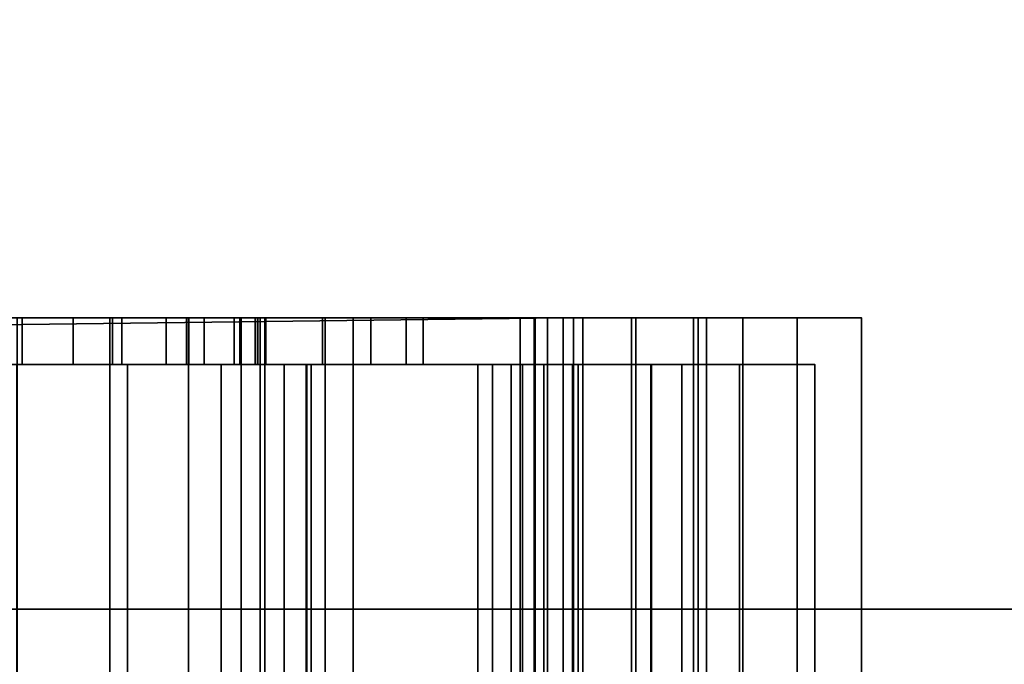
# Model space of a CAD drawing. Header units: millimetres. Extents: x -603 to 3703, y -121 to 193.
# Tile 351 of 656: x 1084 to 1105, y -19 to -5. Entities that reach past the tile are written whole.
import ezdxf

# ---------------------------------------------------------------- set-up
doc = ezdxf.new("R2010")
doc.units = ezdxf.units.MM
doc.layers.add('152', color=7, linetype='Continuous', true_color=0xffffff)

# ---------------------------------------------------------------- blocks, each defined once
blk = doc.blocks.new('UG_SURFACE_061')
at = {"layer": '152', "color": 35, "linetype": 'Continuous', "lineweight": 35}
for points in [[(1029, -34, 2019), (1971, -34, 2019), (1971, 0, 2019), (1029, 0, 2019)], [(1029, -34), (1029, -2), (1971, -2), (1971, -34)]]:
    blk.add_3dface(points, dxfattribs=at)
blk = doc.blocks.new('UG_SURFACE_062')
at = {"layer": '152', "color": 252, "linetype": 'Continuous', "lineweight": 35}
for points in [[(1034.7, -12.5, 1411), (1032, -12.5, 1411), (1032, -11.75, 1411), (1095.6, -11.75, 1411)], [(1082.066, -11.75, 1416.331), (1084, -11.75, 1415.947), (1095.6, -11.75, 1411), (1032, -11.75, 1411)], [(1095.6, -11.75, 1411), (1095.6, -27.25, 1411), (1034.7, -26.5, 1411), (1034.7, -12.5, 1411)], [(1091.1, -27.25, 1506.1), (1091.1, -11.75, 1506.1), (1042.3, -11.75, 1506.1), (1042.3, -27.25, 1506.1)], [(1042.3, -11.75, 1506.1), (1091.1, -11.75, 1506.1), (1084, -11.75, 1449.65), (1080.476, -11.75, 1448.9)], [(1070.425, -11.75, 967), (1090.5, -11.75, 967), (1090.5, -27.25, 967), (1070.425, -27.25, 967)], [(1098.5, -11.75, 1033.95), (1070.425, -11.75, 1033.95), (1082.909, -11.75, 1062.365), (1085.092, -11.75, 1062.365)], [(1090.5, -11.75, 967), (1070.425, -11.75, 967), (1082.066, -11.75, 972.331), (1084, -11.75, 971.947)], [(1070.425, -11.75, 1033.95), (1084, -11.75, 1005.65), (1080.476, -11.75, 1004.9)], [(1087.524, -11.75, 1004.9), (1084, -11.75, 1005.65), (1070.425, -11.75, 1033.95), (1098.5, -11.75, 1033.95)], [(1079, -11.75, 1084), (1084, -11.75, 1072.75), (1081.865, -11.75, 1072.296)], [(1086.135, -11.75, 1072.296), (1084, -11.75, 1072.75), (1079, -11.75, 1084), (1089, -11.75, 1084)], [(1083.887, -11.75, 1126.8), (1085.875, -11.75, 1127.19), (1089, -11.75, 1094), (1079, -11.75, 1094)], [(1089, -12.75, 1094), (1079, -12.75, 1094), (1079, -11.75, 1094), (1089, -11.75, 1094)], [(1079, -12.75, 1084), (1089, -12.75, 1084), (1089, -11.75, 1084), (1079, -11.75, 1084)], [(1080.476, -12.75, 1448.9), (1080.476, -11.75, 1448.9), (1084, -11.75, 1449.65), (1084, -12.75, 1449.65)], [(1080.476, -12.75, 1004.9), (1080.476, -11.75, 1004.9), (1084, -11.75, 1005.65), (1084, -12.75, 1005.65)], [(1081.865, -12.75, 1072.296), (1081.865, -11.75, 1072.296), (1084, -11.75, 1072.75), (1084, -12.75, 1072.75)], [(1084, -12.75, 1415.947), (1084, -11.75, 1415.947), (1082.066, -11.75, 1416.331), (1082.066, -12.75, 1416.331)], [(1084, -12.75, 971.947), (1084, -11.75, 971.947), (1082.066, -11.75, 972.331), (1082.066, -12.75, 972.331)], [(1085.092, -12.75, 1062.365), (1085.092, -11.75, 1062.365), (1082.909, -11.75, 1062.365), (1082.909, -12.75, 1062.365)], [(1085.875, -27.25, 1127.19), (1085.875, -11.75, 1127.19), (1083.887, -11.75, 1126.8), (1083.887, -27.25, 1126.8)], [(1095.6, -11.75, 1411), (1084, -11.75, 1415.947), (1085.934, -11.75, 1416.331)], [(1087.524, -11.75, 1448.9), (1084, -11.75, 1449.65), (1091.1, -11.75, 1506.1), (1091.1, -11.75, 1504.6)], [(1084, -12.75, 1449.65), (1084, -11.75, 1449.65), (1087.524, -11.75, 1448.9), (1087.524, -12.75, 1448.9)], [(1085.934, -12.75, 1416.331), (1085.934, -11.75, 1416.331), (1084, -11.75, 1415.947), (1084, -12.75, 1415.947)], [(1084, -11.75, 971.947), (1085.934, -11.75, 972.331), (1090.5, -11.75, 967)], [(1084, -12.75, 1005.65), (1084, -11.75, 1005.65), (1087.524, -11.75, 1004.9), (1087.524, -12.75, 1004.9)], [(1085.934, -12.75, 972.331), (1085.934, -11.75, 972.331), (1084, -11.75, 971.947), (1084, -12.75, 971.947)], [(1084, -12.75, 1072.75), (1084, -11.75, 1072.75), (1086.135, -11.75, 1072.296), (1086.135, -12.75, 1072.296)], [(1085.092, -11.75, 1062.365), (1087.086, -11.75, 1063.253), (1098.5, -11.75, 1033.95)], [(1087.086, -12.75, 1063.253), (1087.086, -11.75, 1063.253), (1085.092, -11.75, 1062.365), (1085.092, -12.75, 1062.365)], [(1087.563, -27.25, 1128.309), (1087.563, -11.75, 1128.309), (1085.875, -11.75, 1127.19), (1085.875, -27.25, 1127.19)], [(1089, -11.75, 1094), (1085.875, -11.75, 1127.19), (1087.563, -11.75, 1128.309)], [(1085.934, -11.75, 1416.331), (1087.573, -11.75, 1417.427), (1095.6, -11.75, 1411)], [(1087.573, -12.75, 1417.427), (1087.573, -11.75, 1417.427), (1085.934, -11.75, 1416.331), (1085.934, -12.75, 1416.331)], [(1085.934, -11.75, 972.331), (1087.573, -11.75, 973.427), (1090.5, -11.75, 967)], [(1087.573, -12.75, 973.427), (1087.573, -11.75, 973.427), (1085.934, -11.75, 972.331), (1085.934, -12.75, 972.331)], [(1089, -11.75, 1084), (1087.901, -11.75, 1071.013), (1086.135, -11.75, 1072.296)], [(1086.135, -12.75, 1072.296), (1086.135, -11.75, 1072.296), (1087.901, -11.75, 1071.013), (1087.901, -12.75, 1071.013)], [(1098.5, -11.75, 1033.95), (1087.086, -11.75, 1063.253), (1088.547, -11.75, 1064.875)], [(1088.547, -12.75, 1064.875), (1088.547, -11.75, 1064.875), (1087.086, -11.75, 1063.253), (1087.086, -12.75, 1063.253)], [(1091.1, -11.75, 1504.6), (1090.437, -11.75, 1446.778), (1087.524, -11.75, 1448.9)], [(1087.524, -12.75, 1448.9), (1087.524, -11.75, 1448.9), (1090.437, -11.75, 1446.778), (1090.437, -12.75, 1446.778)], [(1098.5, -11.75, 1033.95), (1090.437, -11.75, 1002.779), (1087.524, -11.75, 1004.9)], [(1087.524, -12.75, 1004.9), (1087.524, -11.75, 1004.9), (1090.437, -11.75, 1002.779), (1090.437, -12.75, 1002.779)], [(1088.695, -27.25, 1129.989), (1088.695, -11.75, 1129.989), (1087.563, -11.75, 1128.309), (1087.563, -27.25, 1128.309)], [(1087.563, -11.75, 1128.309), (1088.695, -11.75, 1129.989), (1089, -11.75, 1094)], [(1095.6, -11.75, 1411), (1087.573, -11.75, 1417.427), (1088.669, -11.75, 1419.066)], [(1088.669, -12.75, 1419.066), (1088.669, -11.75, 1419.066), (1087.573, -11.75, 1417.427), (1087.573, -12.75, 1417.427)], [(1090.5, -11.75, 967), (1087.573, -11.75, 973.427), (1088.669, -11.75, 975.066)], [(1088.669, -12.75, 975.066), (1088.669, -11.75, 975.066), (1087.573, -11.75, 973.427), (1087.573, -12.75, 973.427)], [(1089, -11.75, 1084), (1088.993, -11.75, 1069.122), (1087.901, -11.75, 1071.013)], [(1087.901, -12.75, 1071.013), (1087.901, -11.75, 1071.013), (1088.993, -11.75, 1069.122), (1088.993, -12.75, 1069.122)], [(1088.547, -11.75, 1064.875), (1089.221, -11.75, 1066.951), (1098.5, -11.75, 1033.95)], [(1089.221, -12.75, 1066.951), (1089.221, -11.75, 1066.951), (1088.547, -11.75, 1064.875), (1088.547, -12.75, 1064.875)], [(1088.669, -11.75, 1419.066), (1089.053, -11.75, 1421), (1098.674, -11.75, 1431.622), (1099.454, -11.75, 1430.454)], [(1088.669, -11.75, 1419.066), (1099.454, -11.75, 1430.454), (1100.622, -11.75, 1429.674), (1095.6, -11.75, 1411)], [(1089.053, -12.75, 1421), (1089.053, -11.75, 1421), (1088.669, -11.75, 1419.066), (1088.669, -12.75, 1419.066)], [(1088.669, -11.75, 975.066), (1096.025, -11.75, 986.525), (1097.161, -11.75, 985.766), (1090.5, -11.75, 967)], [(1088.669, -11.75, 975.066), (1095.266, -11.75, 987.661), (1096.025, -11.75, 986.525)], [(1095.266, -11.75, 987.661), (1088.669, -11.75, 975.066), (1089.053, -11.75, 977)], [(1089.053, -12.75, 977), (1089.053, -11.75, 977), (1088.669, -11.75, 975.066), (1088.669, -12.75, 975.066)], [(1089.1, -27.25, 1131.974), (1089.1, -11.75, 1131.974), (1088.695, -11.75, 1129.989), (1088.695, -27.25, 1129.989)], [(1098.5, -11.75, 1144), (1089, -11.75, 1094), (1088.695, -11.75, 1129.989), (1089.1, -11.75, 1131.974)], [(1089.221, -11.75, 1066.951), (1088.993, -11.75, 1069.122), (1089, -11.75, 1084), (1098.5, -11.75, 1033.95)], [(1088.993, -12.75, 1069.122), (1088.993, -11.75, 1069.122), (1089.221, -11.75, 1066.951), (1089.221, -12.75, 1066.951)], [(1098.5, -11.75, 1033.95), (1089, -11.75, 1084), (1095.822, -11.75, 1086.415), (1097.066, -11.75, 1085.682)], [(1089, -11.75, 1084), (1089, -11.75, 1094), (1094.681, -11.75, 1089), (1094.979, -11.75, 1087.587)], [(1089, -11.75, 1094), (1095.822, -11.75, 1091.585), (1094.979, -11.75, 1090.413)], [(1094.979, -11.75, 1087.587), (1095.822, -11.75, 1086.415), (1089, -11.75, 1084)], [(1097.066, -11.75, 1092.318), (1095.822, -11.75, 1091.585), (1089, -11.75, 1094), (1098.5, -11.75, 1144)], [(1094.979, -11.75, 1090.413), (1094.681, -11.75, 1089), (1089, -11.75, 1094)], [(1089, -12.75, 1084), (1089, -12.75, 1094), (1089, -11.75, 1094), (1089, -11.75, 1084)], [(1098.674, -11.75, 1431.622), (1089.053, -11.75, 1421), (1089.053, -11.75, 1433.98)], [(1089.053, -11.75, 1433.98), (1091.475, -11.75, 1436.647), (1098.4, -11.75, 1433), (1098.674, -11.75, 1431.622)], [(1089.053, -12.75, 1421), (1089.053, -12.75, 1433.98), (1089.053, -11.75, 1433.98), (1089.053, -11.75, 1421)], [(1091.475, -12.75, 1436.647), (1091.475, -11.75, 1436.647), (1089.053, -11.75, 1433.98), (1089.053, -12.75, 1433.98)], [(1089.053, -11.75, 989.98), (1091.475, -11.75, 992.647), (1095.266, -11.75, 990.339), (1095, -11.75, 989)], [(1089.053, -11.75, 977), (1089.053, -11.75, 989.98), (1095, -11.75, 989), (1095.266, -11.75, 987.661)], [(1089.053, -12.75, 977), (1089.053, -12.75, 989.98), (1089.053, -11.75, 989.98), (1089.053, -11.75, 977)], [(1091.475, -12.75, 992.647), (1091.475, -11.75, 992.647), (1089.053, -11.75, 989.98), (1089.053, -12.75, 989.98)], [(1089.2, -27.25, 1152), (1089.2, -11.75, 1152), (1089.1, -11.75, 1131.974), (1089.1, -27.25, 1131.974)], [(1089.1, -11.75, 1131.974), (1089.2, -11.75, 1152), (1090.5, -11.75, 1152), (1098.5, -11.75, 1144)], [(1090.5, -27.25, 1152), (1090.5, -11.75, 1152), (1089.2, -11.75, 1152), (1089.2, -27.25, 1152)], [(1092.233, -11.75, 1443.655), (1090.437, -11.75, 1446.778), (1091.1, -11.75, 1504.6)], [(1090.437, -12.75, 1446.778), (1090.437, -11.75, 1446.778), (1092.233, -11.75, 1443.655), (1092.233, -12.75, 1443.655)], [(1092.233, -11.75, 999.655), (1090.437, -11.75, 1002.779), (1098.5, -11.75, 1033.95)], [(1090.437, -12.75, 1002.779), (1090.437, -11.75, 1002.779), (1092.233, -11.75, 999.655), (1092.233, -12.75, 999.655)], [(1090.5, -27.25, 967), (1090.5, -11.75, 967), (1098.5, -11.75, 975), (1098.5, -27.25, 975)], [(1098.5, -27.25, 1144), (1098.5, -11.75, 1144), (1090.5, -11.75, 1152), (1090.5, -27.25, 1152)], [(1097.161, -11.75, 985.766), (1098.5, -11.75, 985.5), (1098.5, -11.75, 975), (1090.5, -11.75, 967)], [(1091.1, -27.25, 1504.6), (1091.1, -11.75, 1504.6), (1091.1, -11.75, 1506.1), (1091.1, -27.25, 1506.1)], [(1095.6, -27.25, 1504.6), (1095.6, -11.75, 1504.6), (1091.1, -11.75, 1504.6), (1091.1, -27.25, 1504.6)], [(1092.6, -11.75, 1440.07), (1091.1, -11.75, 1504.6), (1100.622, -11.75, 1436.326), (1099.454, -11.75, 1435.546)], [(1091.1, -11.75, 1504.6), (1095.6, -11.75, 1504.6), (1102, -11.75, 1498.2)], [(1102, -11.75, 1498.2), (1102, -11.75, 1436.6), (1100.622, -11.75, 1436.326), (1091.1, -11.75, 1504.6)], [(1091.1, -11.75, 1504.6), (1092.6, -11.75, 1440.07), (1092.233, -11.75, 1443.655)], [(1099.454, -11.75, 1435.546), (1098.674, -11.75, 1434.378), (1091.475, -11.75, 1436.647), (1092.6, -11.75, 1440.07)], [(1098.674, -11.75, 1434.378), (1098.4, -11.75, 1433), (1091.475, -11.75, 1436.647)], [(1092.6, -12.75, 1440.07), (1092.6, -11.75, 1440.07), (1091.475, -11.75, 1436.647), (1091.475, -12.75, 1436.647)], [(1096.025, -11.75, 991.475), (1095.266, -11.75, 990.339), (1091.475, -11.75, 992.647), (1092.6, -11.75, 996.07)], [(1092.6, -12.75, 996.07), (1092.6, -11.75, 996.07), (1091.475, -11.75, 992.647), (1091.475, -12.75, 992.647)], [(1092.233, -12.75, 1443.655), (1092.233, -11.75, 1443.655), (1092.6, -11.75, 1440.07), (1092.6, -12.75, 1440.07)], [(1098.5, -11.75, 1033.95), (1098.5, -11.75, 992.5), (1092.6, -11.75, 996.07), (1092.233, -11.75, 999.655)], [(1092.233, -12.75, 999.655), (1092.233, -11.75, 999.655), (1092.6, -11.75, 996.07), (1092.6, -12.75, 996.07)], [(1092.6, -11.75, 996.07), (1097.161, -11.75, 992.234), (1096.025, -11.75, 991.475)], [(1092.6, -11.75, 996.07), (1098.5, -11.75, 992.5), (1097.161, -11.75, 992.234)], [(1094.681, -27.25, 1089), (1094.681, -11.75, 1089), (1094.979, -11.75, 1090.413), (1094.979, -27.25, 1090.413)], [(1094.979, -27.25, 1087.587), (1094.979, -11.75, 1087.587), (1094.681, -11.75, 1089), (1094.681, -27.25, 1089)], [(1094.979, -27.25, 1090.413), (1094.979, -11.75, 1090.413), (1095.822, -11.75, 1091.585), (1095.822, -27.25, 1091.585)], [(1095.822, -27.25, 1086.415), (1095.822, -11.75, 1086.415), (1094.979, -11.75, 1087.587), (1094.979, -27.25, 1087.587)], [(1095, -27.25, 989), (1095, -11.75, 989), (1095.266, -11.75, 990.339), (1095.266, -27.25, 990.339)], [(1095.266, -27.25, 987.661), (1095.266, -11.75, 987.661), (1095, -11.75, 989), (1095, -27.25, 989)], [(1095.266, -27.25, 990.339), (1095.266, -11.75, 990.339), (1096.025, -11.75, 991.475), (1096.025, -27.25, 991.475)], [(1096.025, -27.25, 986.525), (1096.025, -11.75, 986.525), (1095.266, -11.75, 987.661), (1095.266, -27.25, 987.661)], [(1095.6, -27.25, 1411), (1095.6, -11.75, 1411), (1102, -11.75, 1417.4), (1102, -27.25, 1417.4)], [(1102, -27.25, 1498.2), (1102, -11.75, 1498.2), (1095.6, -11.75, 1504.6), (1095.6, -27.25, 1504.6)], [(1100.622, -11.75, 1429.674), (1102, -11.75, 1429.4), (1102, -11.75, 1417.4), (1095.6, -11.75, 1411)], [(1095.822, -27.25, 1091.585), (1095.822, -11.75, 1091.585), (1097.066, -11.75, 1092.318), (1097.066, -27.25, 1092.318)], [(1097.066, -27.25, 1085.682), (1097.066, -11.75, 1085.682), (1095.822, -11.75, 1086.415), (1095.822, -27.25, 1086.415)], [(1096.025, -27.25, 991.475), (1096.025, -11.75, 991.475), (1097.161, -11.75, 992.234), (1097.161, -27.25, 992.234)], [(1097.161, -27.25, 985.766), (1097.161, -11.75, 985.766), (1096.025, -11.75, 986.525), (1096.025, -27.25, 986.525)], [(1097.066, -27.25, 1092.318), (1097.066, -11.75, 1092.318), (1098.5, -11.75, 1092.485), (1098.5, -27.25, 1092.485)], [(1098.5, -27.25, 1085.515), (1098.5, -11.75, 1085.515), (1097.066, -11.75, 1085.682), (1097.066, -27.25, 1085.682)], [(1098.5, -11.75, 1144), (1098.5, -11.75, 1092.485), (1097.066, -11.75, 1092.318)], [(1097.066, -11.75, 1085.682), (1098.5, -11.75, 1085.515), (1098.5, -11.75, 1033.95)], [(1097.161, -27.25, 992.234), (1097.161, -11.75, 992.234), (1098.5, -11.75, 992.5), (1098.5, -27.25, 992.5)], [(1098.5, -27.25, 985.5), (1098.5, -11.75, 985.5), (1097.161, -11.75, 985.766), (1097.161, -27.25, 985.766)], [(1098.4, -27.25, 1433), (1098.4, -11.75, 1433), (1098.674, -11.75, 1434.378), (1098.674, -27.25, 1434.378)], [(1098.674, -27.25, 1431.622), (1098.674, -11.75, 1431.622), (1098.4, -11.75, 1433), (1098.4, -27.25, 1433)], [(1098.5, -27.25, 975), (1098.5, -11.75, 975), (1098.5, -11.75, 985.5), (1098.5, -27.25, 985.5)], [(1098.5, -27.25, 1092.485), (1098.5, -11.75, 1092.485), (1098.5, -11.75, 1144), (1098.5, -27.25, 1144)], [(1098.5, -11.75, 1033.95), (1098.5, -11.75, 1085.515), (1098.5, -27.25, 1085.515), (1098.5, -27.25, 1033.95)], [(1098.5, -27.25, 1033.95), (1098.5, -27.25, 992.5), (1098.5, -11.75, 992.5), (1098.5, -11.75, 1033.95)], [(1098.674, -27.25, 1434.378), (1098.674, -11.75, 1434.378), (1099.454, -11.75, 1435.546), (1099.454, -27.25, 1435.546)], [(1099.454, -27.25, 1430.454), (1099.454, -11.75, 1430.454), (1098.674, -11.75, 1431.622), (1098.674, -27.25, 1431.622)], [(1099.454, -27.25, 1435.546), (1099.454, -11.75, 1435.546), (1100.622, -11.75, 1436.326), (1100.622, -27.25, 1436.326)], [(1100.622, -27.25, 1429.674), (1100.622, -11.75, 1429.674), (1099.454, -11.75, 1430.454), (1099.454, -27.25, 1430.454)], [(1100.622, -27.25, 1436.326), (1100.622, -11.75, 1436.326), (1102, -11.75, 1436.6), (1102, -27.25, 1436.6)], [(1102, -27.25, 1429.4), (1102, -11.75, 1429.4), (1100.622, -11.75, 1429.674), (1100.622, -27.25, 1429.674)], [(1102, -27.25, 1417.4), (1102, -11.75, 1417.4), (1102, -11.75, 1429.4), (1102, -27.25, 1429.4)], [(1102, -27.25, 1436.6), (1102, -11.75, 1436.6), (1102, -11.75, 1498.2), (1102, -27.25, 1498.2)], [(1090.1, -12.75, 1503.6), (1030, -12.75, 1412), (1060.625, -12.75, 1434.421), (1061.581, -12.75, 1436.078)], [(1030, -12.75, 1412), (1095.186, -12.75, 1412), (1084, -12.75, 1415.947), (1082.066, -12.75, 1416.331)], [(1030, -12.75, 1412), (1090.1, -12.75, 1503.6), (1043.3, -12.75, 1503.6)], [(1095.186, -26.25, 1412), (1095.186, -12.75, 1412), (1030, -12.75, 1412), (1030, -26.25, 1412)], [(1090.1, -12.75, 1503.6), (1090.1, -12.75, 1505.1), (1043.3, -12.75, 1505.1), (1043.3, -12.75, 1503.6)], [(1043.3, -26.25, 1505.1), (1043.3, -12.75, 1505.1), (1090.1, -12.75, 1505.1), (1090.1, -26.25, 1505.1)], [(1090.1, -12.75, 1503.6), (1061.581, -12.75, 1436.078), (1063.129, -12.75, 1437.202)], [(1063.129, -12.75, 1437.202), (1075.767, -12.75, 1443.655), (1077.563, -12.75, 1446.778), (1090.1, -12.75, 1503.6)], [(1070.925, -12.75, 1033.95), (1097.5, -12.75, 1033.95), (1085.092, -12.75, 1062.365), (1082.909, -12.75, 1062.365)], [(1070.925, -12.75, 1033.95), (1080.476, -12.75, 1004.9), (1084, -12.75, 1005.65)], [(1084, -12.75, 1005.65), (1087.524, -12.75, 1004.9), (1097.5, -12.75, 1033.95), (1070.925, -12.75, 1033.95)], [(1070.925, -12.75, 968), (1090.086, -12.75, 968), (1084, -12.75, 971.947), (1082.066, -12.75, 972.331)], [(1070.925, -26.25, 968), (1090.086, -26.25, 968), (1090.086, -12.75, 968), (1070.925, -12.75, 968)], [(1077.563, -12.75, 1446.778), (1080.476, -12.75, 1448.9), (1090.1, -12.75, 1503.6)], [(1079, -12.75, 1094), (1089, -12.75, 1094), (1086.255, -12.75, 1126.265), (1083.884, -12.75, 1125.8)], [(1080.099, -12.75, 1071.013), (1089, -12.75, 1084), (1079, -12.75, 1084)], [(1089, -12.75, 1084), (1080.099, -12.75, 1071.013), (1081.865, -12.75, 1072.296)], [(1090.1, -12.75, 1503.6), (1080.476, -12.75, 1448.9), (1084, -12.75, 1449.65)], [(1081.865, -12.75, 1072.296), (1084, -12.75, 1072.75), (1089, -12.75, 1084)], [(1083.884, -26.25, 1125.8), (1083.884, -12.75, 1125.8), (1086.255, -12.75, 1126.265), (1086.255, -26.25, 1126.265)], [(1084, -12.75, 1449.65), (1087.524, -12.75, 1448.9), (1101, -12.75, 1497.786), (1095.186, -12.75, 1503.6)], [(1095.186, -12.75, 1503.6), (1090.1, -12.75, 1503.6), (1084, -12.75, 1449.65)], [(1085.934, -12.75, 1416.331), (1084, -12.75, 1415.947), (1095.186, -12.75, 1412)], [(1089, -12.75, 1084), (1084, -12.75, 1072.75), (1086.135, -12.75, 1072.296)], [(1085.934, -12.75, 972.331), (1084, -12.75, 971.947), (1090.086, -12.75, 968)], [(1087.086, -12.75, 1063.253), (1085.092, -12.75, 1062.365), (1097.5, -12.75, 1033.95)], [(1095.186, -12.75, 1412), (1087.573, -12.75, 1417.427), (1085.934, -12.75, 1416.331)], [(1090.086, -12.75, 968), (1087.573, -12.75, 973.427), (1085.934, -12.75, 972.331)], [(1086.135, -12.75, 1072.296), (1087.901, -12.75, 1071.013), (1097.5, -12.75, 1084.552), (1089, -12.75, 1084)], [(1088.268, -12.75, 1127.599), (1086.255, -12.75, 1126.265), (1089, -12.75, 1094)], [(1086.255, -26.25, 1126.265), (1086.255, -12.75, 1126.265), (1088.268, -12.75, 1127.599), (1088.268, -26.25, 1127.599)], [(1088.547, -12.75, 1064.875), (1087.086, -12.75, 1063.253), (1097.5, -12.75, 1033.95)], [(1087.524, -12.75, 1448.9), (1090.437, -12.75, 1446.778), (1101, -12.75, 1497.786)], [(1087.524, -12.75, 1004.9), (1090.437, -12.75, 1002.779), (1097.5, -12.75, 1033.95)], [(1088.669, -12.75, 1419.066), (1087.573, -12.75, 1417.427), (1095.186, -12.75, 1412), (1101, -12.75, 1417.814)], [(1088.669, -12.75, 975.066), (1087.573, -12.75, 973.427), (1090.086, -12.75, 968), (1097.5, -12.75, 975.414)], [(1087.901, -12.75, 1071.013), (1088.993, -12.75, 1069.122), (1097.5, -12.75, 1084.552)], [(1089.618, -12.75, 1129.602), (1088.268, -12.75, 1127.599), (1089, -12.75, 1094)], [(1088.268, -26.25, 1127.599), (1088.268, -12.75, 1127.599), (1089.618, -12.75, 1129.602), (1089.618, -26.25, 1129.602)], [(1097.5, -12.75, 1033.95), (1089.221, -12.75, 1066.951), (1088.547, -12.75, 1064.875)], [(1089.053, -12.75, 1421), (1088.669, -12.75, 1419.066), (1099.382, -12.75, 1429.217), (1098.15, -12.75, 1430.482)], [(1088.669, -12.75, 1419.066), (1101, -12.75, 1417.814), (1101, -12.75, 1428.51), (1099.382, -12.75, 1429.217)], [(1088.669, -12.75, 975.066), (1097.5, -12.75, 975.414), (1097.5, -12.75, 984.613), (1095.926, -12.75, 985.309)], [(1095.926, -12.75, 985.309), (1094.729, -12.75, 986.545), (1089.053, -12.75, 977), (1088.669, -12.75, 975.066)], [(1097.5, -12.75, 1033.95), (1097.5, -12.75, 1084.552), (1088.993, -12.75, 1069.122), (1089.221, -12.75, 1066.951)], [(1089, -12.75, 1094), (1089, -12.75, 1084), (1093.773, -12.75, 1088.094), (1093.773, -12.75, 1089.906)], [(1089, -12.75, 1084), (1094.488, -12.75, 1086.429), (1093.773, -12.75, 1088.094)], [(1093.773, -12.75, 1089.906), (1094.488, -12.75, 1091.571), (1089, -12.75, 1094)], [(1089, -12.75, 1084), (1095.801, -12.75, 1085.181), (1094.488, -12.75, 1086.429)], [(1090.1, -12.75, 1131.969), (1089.618, -12.75, 1129.602), (1089, -12.75, 1094), (1097.5, -12.75, 1143.586)], [(1094.488, -12.75, 1091.571), (1095.801, -12.75, 1092.819), (1097.5, -12.75, 1143.586), (1089, -12.75, 1094)], [(1089, -12.75, 1084), (1097.5, -12.75, 1084.552), (1095.801, -12.75, 1085.181)], [(1098.15, -12.75, 1430.482), (1097.486, -12.75, 1432.117), (1089.053, -12.75, 1433.98), (1089.053, -12.75, 1421)], [(1097.486, -12.75, 1432.117), (1097.486, -12.75, 1433.883), (1091.475, -12.75, 1436.647), (1089.053, -12.75, 1433.98)], [(1089.053, -12.75, 989.98), (1094.083, -12.75, 988.14), (1094.083, -12.75, 989.86)], [(1089.053, -12.75, 989.98), (1089.053, -12.75, 977), (1094.729, -12.75, 986.545), (1094.083, -12.75, 988.14)], [(1094.083, -12.75, 989.86), (1094.729, -12.75, 991.455), (1091.475, -12.75, 992.647), (1089.053, -12.75, 989.98)], [(1089.618, -26.25, 1129.602), (1089.618, -12.75, 1129.602), (1090.1, -12.75, 1131.969), (1090.1, -26.25, 1131.969)], [(1097.5, -26.25, 975.414), (1097.5, -12.75, 975.414), (1090.086, -12.75, 968), (1090.086, -26.25, 968)], [(1090.1, -26.25, 1505.1), (1090.1, -12.75, 1505.1), (1090.1, -12.75, 1503.6), (1090.1, -26.25, 1503.6)], [(1090.1, -26.25, 1503.6), (1090.1, -12.75, 1503.6), (1095.186, -12.75, 1503.6), (1095.186, -26.25, 1503.6)], [(1097.5, -12.75, 1143.586), (1090.195, -12.75, 1150.891), (1090.1, -12.75, 1131.969)], [(1090.1, -26.25, 1131.969), (1090.1, -12.75, 1131.969), (1090.195, -12.75, 1150.891), (1090.195, -26.25, 1150.891)], [(1090.195, -12.75, 1150.891), (1097.5, -12.75, 1143.586), (1097.5, -26.25, 1143.586), (1090.195, -26.25, 1150.891)], [(1101, -12.75, 1437.49), (1101, -12.75, 1497.786), (1090.437, -12.75, 1446.778), (1092.233, -12.75, 1443.655)], [(1097.5, -12.75, 1033.95), (1090.437, -12.75, 1002.779), (1092.233, -12.75, 999.655)], [(1092.6, -12.75, 1440.07), (1091.475, -12.75, 1436.647), (1097.486, -12.75, 1433.883), (1098.15, -12.75, 1435.518)], [(1092.6, -12.75, 996.07), (1091.475, -12.75, 992.647), (1094.729, -12.75, 991.455), (1095.926, -12.75, 992.691)], [(1092.233, -12.75, 1443.655), (1092.6, -12.75, 1440.07), (1101, -12.75, 1437.49)], [(1092.233, -12.75, 999.655), (1092.6, -12.75, 996.07), (1097.5, -12.75, 993.387), (1097.5, -12.75, 1033.95)], [(1092.6, -12.75, 1440.07), (1098.15, -12.75, 1435.518), (1099.382, -12.75, 1436.783)], [(1099.382, -12.75, 1436.783), (1101, -12.75, 1437.49), (1092.6, -12.75, 1440.07)], [(1095.926, -12.75, 992.691), (1097.5, -12.75, 993.387), (1092.6, -12.75, 996.07)], [(1093.773, -26.25, 1088.094), (1093.773, -12.75, 1088.094), (1094.488, -12.75, 1086.429), (1094.488, -26.25, 1086.429)], [(1093.773, -26.25, 1089.906), (1093.773, -12.75, 1089.906), (1093.773, -12.75, 1088.094), (1093.773, -26.25, 1088.094)], [(1094.488, -26.25, 1091.571), (1094.488, -12.75, 1091.571), (1093.773, -12.75, 1089.906), (1093.773, -26.25, 1089.906)], [(1094.083, -26.25, 988.14), (1094.083, -12.75, 988.14), (1094.729, -12.75, 986.545), (1094.729, -26.25, 986.545)], [(1094.083, -26.25, 989.86), (1094.083, -12.75, 989.86), (1094.083, -12.75, 988.14), (1094.083, -26.25, 988.14)], [(1094.729, -26.25, 991.455), (1094.729, -12.75, 991.455), (1094.083, -12.75, 989.86), (1094.083, -26.25, 989.86)], [(1094.488, -26.25, 1086.429), (1094.488, -12.75, 1086.429), (1095.801, -12.75, 1085.181), (1095.801, -26.25, 1085.181)], [(1095.801, -26.25, 1092.819), (1095.801, -12.75, 1092.819), (1094.488, -12.75, 1091.571), (1094.488, -26.25, 1091.571)], [(1094.729, -26.25, 986.545), (1094.729, -12.75, 986.545), (1095.926, -12.75, 985.309), (1095.926, -26.25, 985.309)], [(1095.926, -26.25, 992.691), (1095.926, -12.75, 992.691), (1094.729, -12.75, 991.455), (1094.729, -26.25, 991.455)], [(1101, -26.25, 1417.814), (1101, -12.75, 1417.814), (1095.186, -12.75, 1412), (1095.186, -26.25, 1412)], [(1095.186, -26.25, 1503.6), (1095.186, -12.75, 1503.6), (1101, -12.75, 1497.786), (1101, -26.25, 1497.786)], [(1095.801, -12.75, 1092.819), (1097.5, -12.75, 1093.448), (1097.5, -12.75, 1143.586)], [(1095.801, -26.25, 1085.181), (1095.801, -12.75, 1085.181), (1097.5, -12.75, 1084.552), (1097.5, -26.25, 1084.552)], [(1097.5, -26.25, 1093.448), (1097.5, -12.75, 1093.448), (1095.801, -12.75, 1092.819), (1095.801, -26.25, 1092.819)], [(1095.926, -26.25, 985.309), (1095.926, -12.75, 985.309), (1097.5, -12.75, 984.613), (1097.5, -26.25, 984.613)], [(1097.5, -26.25, 993.387), (1097.5, -12.75, 993.387), (1095.926, -12.75, 992.691), (1095.926, -26.25, 992.691)], [(1097.486, -26.25, 1432.117), (1097.486, -12.75, 1432.117), (1098.15, -12.75, 1430.482), (1098.15, -26.25, 1430.482)], [(1097.486, -26.25, 1433.883), (1097.486, -12.75, 1433.883), (1097.486, -12.75, 1432.117), (1097.486, -26.25, 1432.117)], [(1098.15, -26.25, 1435.518), (1098.15, -12.75, 1435.518), (1097.486, -12.75, 1433.883), (1097.486, -26.25, 1433.883)], [(1097.5, -26.25, 984.613), (1097.5, -12.75, 984.613), (1097.5, -12.75, 975.414), (1097.5, -26.25, 975.414)], [(1097.5, -26.25, 1143.586), (1097.5, -12.75, 1143.586), (1097.5, -12.75, 1093.448), (1097.5, -26.25, 1093.448)], [(1097.5, -12.75, 1033.95), (1097.5, -12.75, 993.387), (1097.5, -26.25, 993.387), (1097.5, -26.25, 1033.95)], [(1097.5, -26.25, 1033.95), (1097.5, -26.25, 1084.552), (1097.5, -12.75, 1084.552), (1097.5, -12.75, 1033.95)], [(1098.15, -26.25, 1430.482), (1098.15, -12.75, 1430.482), (1099.382, -12.75, 1429.217), (1099.382, -26.25, 1429.217)], [(1099.382, -26.25, 1436.783), (1099.382, -12.75, 1436.783), (1098.15, -12.75, 1435.518), (1098.15, -26.25, 1435.518)], [(1099.382, -26.25, 1429.217), (1099.382, -12.75, 1429.217), (1101, -12.75, 1428.51), (1101, -26.25, 1428.51)], [(1101, -26.25, 1437.49), (1101, -12.75, 1437.49), (1099.382, -12.75, 1436.783), (1099.382, -26.25, 1436.783)], [(1101, -26.25, 1428.51), (1101, -12.75, 1428.51), (1101, -12.75, 1417.814), (1101, -26.25, 1417.814)], [(1101, -26.25, 1497.786), (1101, -12.75, 1497.786), (1101, -12.75, 1437.49), (1101, -26.25, 1437.49)]]:
    blk.add_3dface(points, dxfattribs=at)
blk = doc.blocks.new('UG_SURFACE_066')
at = {"layer": '152', "color": 252, "linetype": 'Continuous', "lineweight": 35}
for points in [[(1041, 4.014, -7.75), (1026, 4.014, -7.75), (1026, -24.953, -7.75), (1974, -24.953, -7.75)], [(1041, 4.014, -8.75), (1959, 4.014, -8.75), (1026, -24.953, -8.75)], [(1959, 4.014, -8.75), (1974, 4.014, -8.75), (1974, -24.953, -8.75), (1026, -24.953, -8.75)], [(1959, 4.014, -7.75), (1041, 4.014, -7.75), (1974, -24.953, -7.75)]]:
    blk.add_3dface(points, dxfattribs=at)
blk = doc.blocks.new('UG_SURFACE_094')
at = {"layer": '152', "color": 252, "linetype": 'Continuous', "lineweight": 35}
for points in [[(1023.5, -29.92, 2023.75), (1976.5, -29.92, 2023.75), (1976.5, 14.42, 2023.75), (1023.5, 14.42, 2023.75)], [(1025, -29.92, 2022.25), (1025, 14.42, 2022.25), (1975, 14.42, 2022.25), (1975, -29.92, 2022.25)], [(970, -18, 2077.25), (2030, -18, 2077.25), (2028.5, -18, 2075.75), (971.5, -18, 2075.75)], [(970, -18, 2077.25), (970, -29.92, 2077.25), (2030, -29.92, 2077.25), (2030, -18, 2077.25)], [(971.5, -18, 2075.75), (2028.5, -18, 2075.75), (2028.5, -29.92, 2075.75), (971.5, -29.92, 2075.75)]]:
    blk.add_3dface(points, dxfattribs=at)
blk = doc.blocks.new('UG_SURFACE_179')
at = {"layer": '152', "color": 252, "linetype": 'Continuous', "lineweight": 35}
for points in [[(2165, -18, 2212.25), (2165, 174.4, 2212.25), (835, 174.4, 2212.25), (835, -18, 2212.25)], [(985, -18, 2062.25), (985, 174.4, 2062.25), (2015, 174.4, 2062.25), (2015, -18, 2062.25)], [(2165, -18, 2212.25), (835, -18, 2212.25), (985, -18, 2062.25), (2015, -18, 2062.25)]]:
    blk.add_3dface(points, dxfattribs=at)

msp = doc.modelspace()

# ---------------------------------------------------------------- linework, layer by layer
at = {"layer": '152', "color": 252, "linetype": 'Continuous', "lineweight": 35}
for p, q in [((1090.5, -11.75, 967), (1032, -11.75, 967)), ((1095.6, -11.75, 1411), (1032, -11.75, 1411)), ((1042.3, -11.75, 1506.1), (1091.1, -11.75, 1506.1)), ((1079, -11.75, 1084), (1089, -11.75, 1084)), ((1089, -11.75, 1094), (1079, -11.75, 1094)), ((1089, -11.75, 1084), (1089, -12.75, 1084)), ((1089, -11.75, 1094), (1089, -12.75, 1094)), ((1089, -11.75, 1084), (1089, -11.75, 1094)), ((1089.053, -11.75, 1421), (1089.053, -12.75, 1421)), ((1089.053, -11.75, 1421), (1089.053, -11.75, 1433.98)), ((1089.053, -11.75, 1433.98), (1089.053, -12.75, 1433.98)), ((1089.053, -11.75, 977), (1089.053, -12.75, 977)), ((1089.053, -11.75, 977), (1089.053, -11.75, 989.98)), ((1089.053, -11.75, 989.98), (1089.053, -12.75, 989.98)), ((1089.1, -11.75, 1131.974), (1089.1, -27.25, 1131.974)), ((1089.1, -11.75, 1131.974), (1089.2, -11.75, 1152)), ((1089.2, -11.75, 1152), (1090.5, -11.75, 1152)), ((1089.2, -11.75, 1152), (1089.2, -27.25, 1152)), ((1090.5, -11.75, 1152), (1090.5, -27.25, 1152)), ((1090.5, -11.75, 967), (1090.5, -27.25, 967)), ((1098.5, -11.75, 975), (1090.5, -11.75, 967)), ((1090.5, -11.75, 1152), (1098.5, -11.75, 1144)), ((1091.1, -11.75, 1506.1), (1091.1, -27.25, 1506.1)), ((1091.1, -11.75, 1504.6), (1091.1, -27.25, 1504.6)), ((1091.1, -11.75, 1506.1), (1091.1, -11.75, 1504.6)), ((1091.1, -11.75, 1504.6), (1095.6, -11.75, 1504.6)), ((1095.6, -11.75, 1504.6), (1095.6, -27.25, 1504.6)), ((1095.6, -11.75, 1504.6), (1102, -11.75, 1498.2)), ((1095.6, -11.75, 1411), (1095.6, -27.25, 1411)), ((1102, -11.75, 1417.4), (1095.6, -11.75, 1411)), ((1098.5, -11.75, 985.5), (1098.5, -11.75, 975)), ((1098.5, -11.75, 992.5), (1098.5, -27.25, 992.5)), ((1098.5, -11.75, 1144), (1098.5, -11.75, 1092.485)), ((1098.5, -11.75, 985.5), (1098.5, -27.25, 985.5)), ((1098.5, -11.75, 1144), (1098.5, -27.25, 1144)), ((1098.5, -11.75, 975), (1098.5, -27.25, 975)), ((1098.5, -11.75, 1092.485), (1098.5, -27.25, 1092.485)), ((1098.5, -11.75, 1085.515), (1098.5, -27.25, 1085.515)), ((1098.5, -11.75, 1085.515), (1098.5, -11.75, 992.5)), ((1102, -11.75, 1429.4), (1102, -11.75, 1417.4)), ((1102, -11.75, 1498.2), (1102, -11.75, 1436.6)), ((1102, -11.75, 1429.4), (1102, -27.25, 1429.4)), ((1102, -11.75, 1436.6), (1102, -27.25, 1436.6)), ((1102, -11.75, 1417.4), (1102, -27.25, 1417.4)), ((1102, -11.75, 1498.2), (1102, -27.25, 1498.2)), ((1095.186, -12.75, 1412), (1030, -12.75, 1412)), ((1090.086, -12.75, 968), (1030, -12.75, 968)), ((1043.3, -12.75, 1505.1), (1090.1, -12.75, 1505.1)), ((1089, -12.75, 1094), (1079, -12.75, 1094)), ((1079, -12.75, 1084), (1089, -12.75, 1084)), ((1089, -12.75, 1084), (1089, -12.75, 1094)), ((1089.053, -12.75, 977), (1089.053, -12.75, 989.98)), ((1089.053, -12.75, 1421), (1089.053, -12.75, 1433.98)), ((1097.5, -12.75, 975.414), (1090.086, -12.75, 968)), ((1090.086, -12.75, 968), (1090.086, -26.25, 968)), ((1090.1, -12.75, 1505.1), (1090.1, -12.75, 1503.6)), ((1090.1, -12.75, 1503.6), (1090.1, -26.25, 1503.6)), ((1090.1, -12.75, 1131.969), (1090.195, -12.75, 1150.891)), ((1090.1, -12.75, 1505.1), (1090.1, -26.25, 1505.1)), ((1090.1, -12.75, 1503.6), (1095.186, -12.75, 1503.6)), ((1090.1, -12.75, 1131.969), (1090.1, -26.25, 1131.969)), ((1090.195, -26.25, 1150.891), (1090.195, -12.75, 1150.891)), ((1090.195, -12.75, 1150.891), (1097.5, -12.75, 1143.586)), ((1095.186, -12.75, 1503.6), (1101, -12.75, 1497.786)), ((1095.186, -12.75, 1412), (1095.186, -26.25, 1412)), ((1095.186, -12.75, 1503.6), (1095.186, -26.25, 1503.6)), ((1101, -12.75, 1417.814), (1095.186, -12.75, 1412)), ((1097.5, -12.75, 984.613), (1097.5, -26.25, 984.613)), ((1097.5, -12.75, 1084.552), (1097.5, -26.25, 1084.552)), ((1097.5, -12.75, 984.613), (1097.5, -12.75, 975.414)), ((1097.5, -12.75, 975.414), (1097.5, -26.25, 975.414)), ((1097.5, -12.75, 1143.586), (1097.5, -12.75, 1093.448)), ((1097.5, -12.75, 1143.586), (1097.5, -26.25, 1143.586)), ((1097.5, -12.75, 1093.448), (1097.5, -26.25, 1093.448)), ((1097.5, -12.75, 1084.552), (1097.5, -12.75, 993.387)), ((1097.5, -12.75, 993.387), (1097.5, -26.25, 993.387)), ((1101, -12.75, 1417.814), (1101, -26.25, 1417.814)), ((1101, -12.75, 1437.49), (1101, -26.25, 1437.49)), ((1101, -12.75, 1428.51), (1101, -12.75, 1417.814)), ((1101, -12.75, 1497.786), (1101, -26.25, 1497.786)), ((1101, -12.75, 1428.51), (1101, -26.25, 1428.51)), ((1101, -12.75, 1497.786), (1101, -12.75, 1437.49)), ((2165, -18, 2212.25), (835, -18, 2212.25)), ((2030, -18, 2077.25), (970, -18, 2077.25)), ((2028.5, -18, 2075.75), (971.5, -18, 2075.75)), ((985, -18, 2062.25), (2015, -18, 2062.25))]:
    msp.add_line(p, q, dxfattribs=at)
at = {"layer": '152', "color": 252, "linetype": 'Continuous', "lineweight": 35, "extrusion": (0, 1, 0)}
for centre in [(-1084, 1067.5, -11.75), (-1084, 1067.5, -12.75)]:
    msp.add_circle(centre, 5.25, dxfattribs=at)
at = {"layer": '152', "color": 252, "linetype": 'Continuous', "lineweight": 35, "extrusion": (0, -1, 0)}
for centre, radius, start, end in [((1084, 1441, 11.75), 8.65, 305.746, 234.254), ((1084, 997, 11.75), 8.65, 305.746, 234.254), ((1083.9, 1132, 11.75), 5.2, 180, 359.7133), ((1084, 1421, 11.75), 5.053, 180, 0), ((1084, 977, 11.75), 5.053, 180, 0), ((1098.181, 1089, 11.75), 3.5, 84.7719, 275.2281), ((1098.5, 989, 11.75), 3.5, 90, 270), ((1102, 1433, 11.75), 3.6, 90, 270), ((1084, 997, 12.75), 8.65, 305.746, 234.254), ((1084, 1441, 12.75), 8.65, 305.746, 234.254), ((1083.9, 1132, 12.75), 6.2, 180, 359.7133), ((1084, 977, 12.75), 5.053, 180, 0), ((1084, 1421, 12.75), 5.053, 180, 0), ((1098.181, 1089, 12.75), 4.5, 98.7052, 261.2948), ((1098.5, 989, 12.75), 4.5, 102.8396, 257.1604), ((1102, 1433, 12.75), 4.6, 102.5559, 257.4441)]:
    msp.add_arc(centre, radius, start, end, dxfattribs=at)

# ---------------------------------------------------------------- block references
at = {"layer": '152', "color": 252, "linetype": 'Continuous', "lineweight": 35}
for name in ['UG_SURFACE_179', 'UG_SURFACE_066', 'UG_SURFACE_094', 'UG_SURFACE_062']:
    msp.add_blockref(name, (0, 0), dxfattribs=at)
at = {"layer": '152', "color": 35, "linetype": 'Continuous', "lineweight": 35}
msp.add_blockref('UG_SURFACE_061', (0, 0), dxfattribs=at)

doc.saveas('drawing.dxf')
